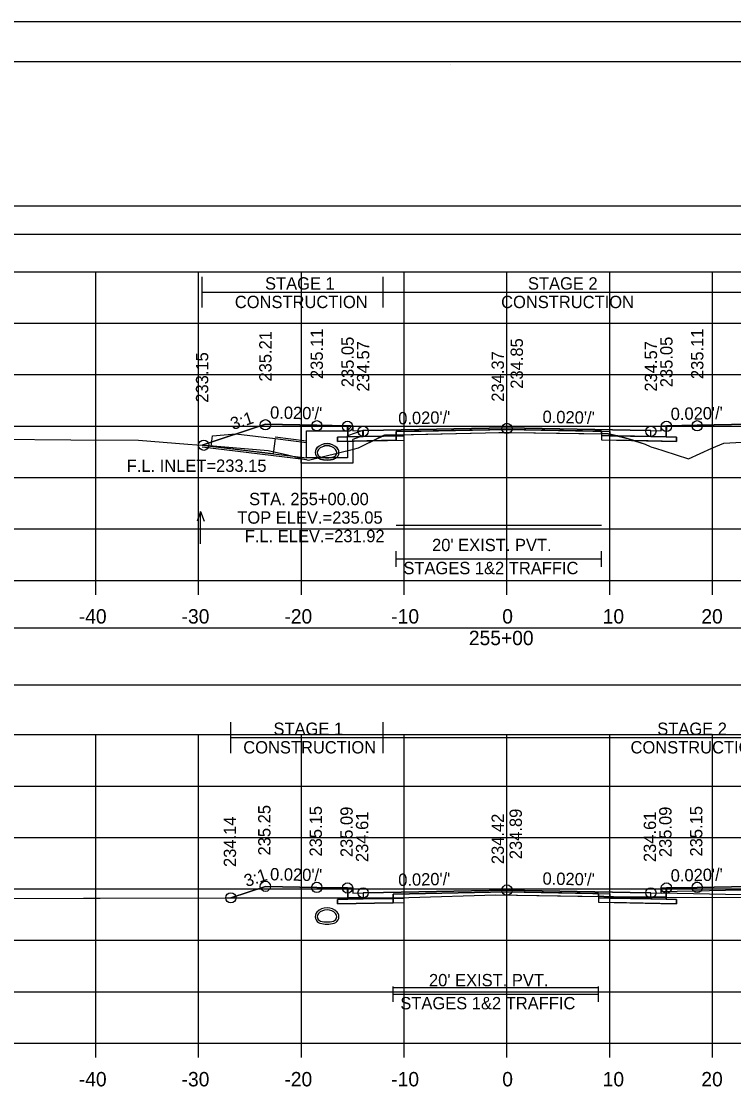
# Model space of a CAD drawing. Extents: x 1369627 to 1374022, y 380035 to 398173.
# Drawn here: x 1372051.3 to 1372120.6, y 392095.3 to 392199 of the extents above; entities that cross this region are included whole.
import ezdxf

# ---------------------------------------------------------------- set-up
doc = ezdxf.new("R2010")
doc.units = 0
for name, color, linetype in [('Default', 7, 'Continuous'), ('R_Alt Surface', 7, 'Continuous'), ('R_Axis', 7, 'Continuous'), ('R_Axis Annot', 7, 'Continuous'), ('R_Border', 7, 'Continuous'), ('R_Border Notes', 7, 'Continuous'), ('R_Drive', 7, 'Continuous'), ('R_Exist Surface', 7, 'Continuous'), ('R_Fin Surface', 7, 'Continuous'), ('R_Grid', 7, 'Continuous'), ('R_MOT', 7, 'Continuous'), ('R_No Plot', 7, 'Continuous'), ('R_Water', 7, 'Continuous'), ('R_Water Annot', 7, 'Continuous'), ('R_Xsect Elev', 7, 'Continuous'), ('R_Xsect Slope', 7, 'Continuous'), ('T_Vehicle Path Rt', 7, 'Continuous')]:
    doc.layers.add(name, color=color, linetype=linetype)

msp = doc.modelspace()

# ---------------------------------------------------------------- linework, layer by layer
at = {"layer": 'Default'}
for p, q in [((1372087.74, 392146.02), (1372087.74, 392147.52)), ((1372107.74, 392146.02), (1372107.74, 392147.52)), ((1372087.74, 392146.77), (1372107.74, 392146.77)), ((1372087.44, 392103.71), (1372087.44, 392105.21)), ((1372087.44, 392104.46), (1372107.44, 392104.46)), ((1372107.44, 392103.71), (1372107.44, 392105.21))]:
    msp.add_line(p, q, dxfattribs=at)
for points in [[(1371948.53, 392178.36), (1372248.53, 392178.36), (1372248.53, 392181.06), (1371948.53, 392181.06)], [(1372083.02, 392159.73), (1372083.52, 392159.73), (1372083.53, 392159.23), (1372084.53, 392159.25), (1372084.53, 392158.67), (1372083.03, 392158.64)], [(1372113.53, 392159.23), (1372113.54, 392159.73), (1372114.04, 392159.73), (1372114.03, 392158.64), (1372112.53, 392158.67), (1372112.53, 392159.25)], [(1371948.53, 392134.53), (1372248.53, 392134.53), (1372248.53, 392140.05), (1371948.53, 392140.05)], [(1372083.02, 392114.78), (1372083.52, 392114.78), (1372083.53, 392114.28), (1372084.53, 392114.3), (1372084.53, 392113.71), (1372083.03, 392113.68)], [(1372113.53, 392114.28), (1372113.54, 392114.78), (1372114.04, 392114.78), (1372114.03, 392113.68), (1372112.53, 392113.71), (1372112.53, 392114.3)]]:
    msp.add_lwpolyline(points, close=True, dxfattribs=at)
at = {"layer": 'R_Alt Surface'}
for points in [[(1372083.03, 392159.73), (1372083.03, 392158.64), (1372084.53, 392158.67), (1372087.74, 392158.73), (1372087.74, 392159.15), (1372098.53, 392159.36), (1372107.74, 392159.18), (1372107.74, 392158.76), (1372112.53, 392158.67), (1372114.03, 392158.64), (1372114.03, 392159.73)], [(1372083.03, 392114.78), (1372083.03, 392113.68), (1372084.53, 392113.71), (1372087.44, 392113.77), (1372087.44, 392114.19), (1372098.53, 392114.41), (1372107.44, 392114.23), (1372107.44, 392113.81), (1372112.53, 392113.71), (1372114.03, 392113.68), (1372114.03, 392114.78)]]:
    msp.add_lwpolyline(points, dxfattribs=at)
for points in [[(1372082.03, 392158.62), (1372083.03, 392158.64), (1372084.53, 392158.67), (1372087.74, 392158.73), (1372087.74, 392158.31), (1372082.03, 392158.2)], [(1372115.03, 392158.62), (1372114.03, 392158.64), (1372112.53, 392158.67), (1372107.74, 392158.76), (1372107.74, 392158.34), (1372115.03, 392158.2)], [(1372082.03, 392113.66), (1372083.03, 392113.68), (1372084.53, 392113.71), (1372087.44, 392113.77), (1372087.44, 392113.35), (1372082.03, 392113.25)], [(1372115.03, 392113.66), (1372114.03, 392113.68), (1372112.53, 392113.71), (1372107.44, 392113.81), (1372107.44, 392113.4), (1372115.03, 392113.25)]]:
    msp.add_lwpolyline(points, close=True, dxfattribs=at)
at = {"layer": 'R_Axis'}
for p, q in [((1371948.53, 392144.69), (1372248.53, 392144.69)), ((1372058.53, 392143.29), (1372058.53, 392144.69)), ((1372068.53, 392143.29), (1372068.53, 392144.69)), ((1372078.53, 392143.29), (1372078.53, 392144.69)), ((1372088.53, 392143.29), (1372088.53, 392144.69)), ((1372098.53, 392143.29), (1372098.53, 392144.69)), ((1372108.53, 392143.29), (1372108.53, 392144.69)), ((1372118.53, 392143.29), (1372118.53, 392144.69)), ((1371948.53, 392099.69), (1372248.53, 392099.69)), ((1372058.53, 392098.29), (1372058.53, 392099.69)), ((1372068.53, 392098.29), (1372068.53, 392099.69)), ((1372078.53, 392098.29), (1372078.53, 392099.69)), ((1372088.53, 392098.29), (1372088.53, 392099.69)), ((1372098.53, 392098.29), (1372098.53, 392099.69)), ((1372108.53, 392098.29), (1372108.53, 392099.69)), ((1372118.53, 392098.29), (1372118.53, 392099.69))]:
    msp.add_line(p, q, dxfattribs=at)
at = {"layer": 'R_Border'}
for p, q in [((1371940.53, 392195.15), (1372256.71, 392195.15)), ((1372093.05, 392194.89), (1372093.05, 392194.89)), ((1372093.05, 392194.89), (1372093.05, 392194.89))]:
    msp.add_line(p, q, dxfattribs=at)
at = {"layer": 'R_Drive'}
for p, q in [((1372068.86, 392157.84), (1372079.02, 392156.6)), ((1372113.53, 392114.45), (1372125.53, 392114.69)), ((1372113.53, 392114.28), (1372113.53, 392114.45))]:
    msp.add_line(p, q, dxfattribs=at)
for centre, radius, start, end in [((1372080.51, 392157.12), 0.646, 136.3515, 253.9529), ((1372080.51, 392157.11), 0.646, 136.3515, 253.9529), ((1372081.02, 392156.63), 1.35, 43.6485, 136.3515), ((1372081.02, 392156.62), 1.35, 43.6485, 136.3515), ((1372080.51, 392157.12), 0.438, 136.3515, 253.9529), ((1372080.51, 392157.11), 0.438, 136.3515, 253.9529), ((1372081.02, 392156.63), 1.15, 43.6485, 136.3515), ((1372081.02, 392156.62), 1.15, 43.6485, 136.3515), ((1372081.53, 392157.12), 0.438, 286.0471, 43.6485), ((1372081.53, 392157.11), 0.438, 286.0471, 43.6485), ((1372081.53, 392157.12), 0.646, 286.0471, 43.6485), ((1372081.53, 392157.11), 0.646, 286.0471, 43.6485), ((1372081.02, 392158.9), 2.5, 253.9529, 286.0471), ((1372081.02, 392158.89), 2.5, 253.9529, 286.0471), ((1372081.02, 392158.9), 2.29, 253.9529, 286.0471), ((1372081.02, 392158.89), 2.29, 253.9529, 286.0471), ((1372081.02, 392111.5), 1.35, 43.6485, 136.3515), ((1372080.51, 392111.99), 0.646, 136.3515, 253.9529), ((1372080.51, 392111.99), 0.438, 136.3515, 253.9529), ((1372081.02, 392111.5), 1.15, 43.6485, 136.3515), ((1372081.53, 392111.99), 0.438, 286.0471, 43.6485), ((1372081.53, 392111.99), 0.646, 286.0471, 43.6485), ((1372081.02, 392113.77), 2.5, 253.9529, 286.0471), ((1372081.02, 392113.77), 2.29, 253.9529, 286.0471)]:
    msp.add_arc(centre, radius, start, end, dxfattribs=at)
at = {"layer": 'R_Exist Surface'}
for points in [[(1372041.97, 392158.48), (1372056.1, 392158.34), (1372062.67, 392158.31), (1372067.47, 392157.94), (1372068.36, 392157.88), (1372069.15, 392157.82), (1372075.3, 392157.32), (1372077.16, 392156.88), (1372079.22, 392156.38), (1372083.61, 392157.46), (1372084.07, 392157.59), (1372084.6, 392157.84), (1372086.6, 392158.82), (1372096.43, 392159.04), (1372097.74, 392159.07), (1372098.94, 392159.05), (1372108.39, 392158.93), (1372110.01, 392158.56), (1372111.96, 392157.93), (1372112.46, 392157.71), (1372112.61, 392157.65), (1372112.98, 392157.53), (1372113.78, 392157.28), (1372116.19, 392156.51), (1372118.46, 392157.55), (1372119.62, 392158.03), (1372121.37, 392158.12)], [(1372046.24, 392113.76), (1372057.32, 392113.79), (1372058.96, 392113.79), (1372071.14, 392113.82), (1372071.31, 392113.82), (1372073.43, 392113.83), (1372083.46, 392113.82), (1372083.89, 392113.82), (1372086.15, 392113.8), (1372086.35, 392113.79), (1372086.4, 392113.79), (1372088.97, 392113.87), (1372097.44, 392114.12), (1372107.94, 392113.94), (1372108.68, 392113.93), (1372108.74, 392113.92), (1372108.83, 392113.91), (1372108.88, 392113.91), (1372108.98, 392113.9), (1372109.12, 392113.9), (1372109.22, 392113.89), (1372112.24, 392113.89), (1372112.57, 392113.88), (1372113, 392113.89), (1372113.22, 392113.9), (1372113.56, 392113.9), (1372130.21, 392113.81)]]:
    msp.add_lwpolyline(points, dxfattribs=at)
at = {"layer": 'R_Fin Surface'}
for points in [[(1372068.86, 392157.84), (1372075.02, 392159.89), (1372080.02, 392159.79), (1372083.02, 392159.73), (1372083.52, 392159.73), (1372083.53, 392159.23), (1372084.53, 392159.25), (1372086.53, 392159.29), (1372098.53, 392159.53), (1372110.53, 392159.29), (1372112.53, 392159.25), (1372113.53, 392159.23), (1372113.54, 392159.73), (1372114.04, 392159.73), (1372117.04, 392159.79), (1372122.04, 392159.89), (1372126.82, 392158.3)], [(1372071.67, 392113.82), (1372075.02, 392114.94), (1372080.02, 392114.84), (1372083.02, 392114.78), (1372083.52, 392114.78), (1372083.53, 392114.28), (1372084.53, 392114.3), (1372086.53, 392114.34), (1372098.53, 392114.58), (1372110.53, 392114.34), (1372112.53, 392114.3), (1372113.53, 392114.28), (1372113.54, 392114.78), (1372114.04, 392114.78), (1372117.04, 392114.84), (1372122.04, 392114.94), (1372125.34, 392113.84)]]:
    msp.add_lwpolyline(points, dxfattribs=at)
at = {"layer": 'R_Grid'}
for p, q in [((1371948.53, 392174.69), (1372248.53, 392174.69)), ((1372058.53, 392144.69), (1372058.53, 392174.69)), ((1372068.53, 392144.69), (1372068.53, 392174.69)), ((1372078.53, 392144.69), (1372078.53, 392174.69)), ((1372088.53, 392144.69), (1372088.53, 392174.69)), ((1372098.53, 392144.69), (1372098.53, 392174.69)), ((1372108.53, 392144.69), (1372108.53, 392174.69)), ((1372118.53, 392144.69), (1372118.53, 392174.69)), ((1371948.53, 392169.69), (1372248.53, 392169.69)), ((1371948.53, 392164.69), (1372248.53, 392164.69)), ((1371948.53, 392159.69), (1372248.53, 392159.69)), ((1371948.53, 392154.69), (1372248.53, 392154.69)), ((1371948.53, 392149.69), (1372248.53, 392149.69)), ((1371948.53, 392144.69), (1372248.53, 392144.69)), ((1371948.53, 392129.69), (1372248.53, 392129.69)), ((1372058.53, 392099.69), (1372058.53, 392129.69)), ((1372068.53, 392099.69), (1372068.53, 392129.69)), ((1372078.53, 392099.69), (1372078.53, 392129.69)), ((1372088.53, 392099.69), (1372088.53, 392129.69)), ((1372098.53, 392099.69), (1372098.53, 392129.69)), ((1372108.53, 392099.69), (1372108.53, 392129.69)), ((1372118.53, 392099.69), (1372118.53, 392129.69)), ((1371948.53, 392124.69), (1372248.53, 392124.69)), ((1371948.53, 392119.69), (1372248.53, 392119.69)), ((1371948.53, 392114.69), (1372248.53, 392114.69)), ((1371948.53, 392109.69), (1372248.53, 392109.69)), ((1371948.53, 392104.69), (1372248.53, 392104.69)), ((1371948.53, 392099.69), (1372248.53, 392099.69))]:
    msp.add_line(p, q, dxfattribs=at)
at = {"layer": 'R_MOT'}
for p, q in [((1372068.86, 392171.21), (1372068.86, 392174.21)), ((1372086.49, 392171.21), (1372086.49, 392174.21)), ((1372068.86, 392172.71), (1372126.82, 392172.71)), ((1372071.67, 392127.9), (1372071.67, 392130.9)), ((1372086.49, 392127.9), (1372086.49, 392130.9)), ((1372071.67, 392129.4), (1372145.13, 392129.4))]:
    msp.add_line(p, q, dxfattribs=at)
at = {"layer": 'R_No Plot'}
for p, q in [((1371928.13, 392199.04), (1372261.46, 392199.04)), ((1372075.98, 392158.64), (1372079.02, 392158.27)), ((1372068.86, 392157.67), (1372079.02, 392156.44)), ((1372123.53, 392114.08), (1372113.53, 392114.28))]:
    msp.add_line(p, q, dxfattribs=at)
for points in [[(1371928.12, 392199.04), (1372261.46, 392199.04), (1372261.46, 391985.7), (1371928.12, 391985.7)], [(1372174.45, 392195.15), (1372194.07, 392195.15), (1372194.07, 392185.27), (1372210.18, 392185.27), (1372233.38, 392185.27), (1372233.38, 392152.6), (1372256.59, 392152.6), (1372256.71, 391989.69), (1371940.53, 391989.69), (1371940.53, 392195.15)], [(1372098.53, 392159.53), (1372086.53, 392159.29), (1372084.53, 392159.25), (1372084.53, 392158.67), (1372088.53, 392158.75), (1372088.53, 392159.16), (1372098.53, 392159.36), (1372108.53, 392159.16), (1372108.53, 392158.75), (1372112.53, 392158.67), (1372112.53, 392159.25), (1372110.53, 392159.29)], [(1372088.53, 392158.75), (1372084.53, 392158.67), (1372083.03, 392158.64), (1372082.03, 392158.62), (1372082.03, 392158.2), (1372088.53, 392158.33)], [(1372108.53, 392158.75), (1372112.53, 392158.67), (1372114.03, 392158.64), (1372115.03, 392158.62), (1372115.03, 392158.2), (1372108.53, 392158.33)], [(1372088.53, 392113.79), (1372084.53, 392113.71), (1372083.03, 392113.68), (1372082.03, 392113.66), (1372082.03, 392113.25), (1372088.53, 392113.38)], [(1372098.53, 392114.58), (1372086.53, 392114.34), (1372084.53, 392114.3), (1372084.53, 392113.71), (1372088.53, 392113.79), (1372088.53, 392114.21), (1372098.53, 392114.41), (1372108.53, 392114.21), (1372108.53, 392113.79), (1372112.53, 392113.71), (1372112.53, 392114.3), (1372110.53, 392114.34)], [(1372108.53, 392113.79), (1372112.53, 392113.71), (1372114.03, 392113.68), (1372115.03, 392113.66), (1372115.03, 392113.25), (1372108.53, 392113.38)]]:
    msp.add_lwpolyline(points, close=True, dxfattribs=at)
for points in [[(1372083.02, 392159.73), (1372083.03, 392158.64), (1372084.53, 392158.67), (1372088.53, 392158.75), (1372088.53, 392159.16), (1372098.53, 392159.36), (1372108.53, 392159.16), (1372108.53, 392158.75), (1372112.53, 392158.67), (1372114.03, 392158.64), (1372114.04, 392159.73)], [(1372087.74, 392150.07), (1372107.74, 392150.07)], [(1372083.02, 392114.78), (1372083.03, 392113.68), (1372084.53, 392113.71), (1372088.53, 392113.79), (1372088.53, 392114.21), (1372098.53, 392114.41), (1372108.53, 392114.21), (1372108.53, 392113.79), (1372112.53, 392113.71), (1372114.03, 392113.68), (1372114.04, 392114.78)], [(1372087.44, 392105.12), (1372107.44, 392105.12)]]:
    msp.add_lwpolyline(points, dxfattribs=at)
for centre in [(1372075.02, 392159.82), (1372080.02, 392159.72), (1372083.02, 392159.66), (1372084.53, 392159.18), (1372098.53, 392159.46), (1372112.53, 392159.18), (1372114.04, 392159.66), (1372117.04, 392159.72), (1372069.02, 392157.83), (1372075.02, 392114.94), (1372080.02, 392114.84), (1372083.02, 392114.78), (1372084.53, 392114.3), (1372098.53, 392114.58), (1372112.53, 392114.3), (1372114.04, 392114.78), (1372117.04, 392114.84), (1372071.67, 392113.82)]:
    msp.add_circle(centre, 0.5, dxfattribs=at)
at = {"layer": 'R_Water'}
for p, q in [((1372078.52, 392159.74), (1372083.27, 392159.74)), ((1372078.52, 392158.24), (1372078.52, 392159.74)), ((1372083.35, 392159.57), (1372083.02, 392159.24)), ((1372083.35, 392159.57), (1372083.27, 392159.74)), ((1372075.96, 392158.48), (1372079.02, 392158.1)), ((1372079.02, 392158.24), (1372079.02, 392159.24)), ((1372079.02, 392159.24), (1372083.02, 392159.24)), ((1372084.52, 392159.26), (1372083.02, 392158.74)), ((1372083.02, 392158.24), (1372083.02, 392158.74)), ((1372084.52, 392158.73), (1372083.52, 392158.38)), ((1372083.52, 392158.24), (1372083.52, 392158.38)), ((1372068.86, 392157.84), (1372079.02, 392156.6))]:
    msp.add_line(p, q, dxfattribs=at)
msp.add_lwpolyline([(1372075.96, 392158.48), (1372075.78, 392156.99), (1372069.74, 392157.72), (1372069.87, 392158.75), (1372072.16, 392158.94)], close=True, dxfattribs=at)
for points in [[(1372084.52, 392158.73), (1372084.52, 392159.26)], [(1372083.52, 392158.24), (1372083.52, 392156.1), (1372081.02, 392156.1), (1372078.52, 392156.1), (1372078.52, 392158.24)], [(1372083.02, 392158.24), (1372083.02, 392156.6), (1372081.02, 392156.6), (1372079.02, 392156.6), (1372079.02, 392158.24)]]:
    msp.add_lwpolyline(points, dxfattribs=at)
at = {"layer": 'R_Water Annot'}
for p, q in [((1372068.72, 392151.39), (1372068.37, 392150.43)), ((1372068.72, 392148.25), (1372068.72, 392151.39)), ((1372068.72, 392151.39), (1372069.07, 392150.43))]:
    msp.add_line(p, q, dxfattribs=at)
at = {"layer": 'R_Xsect Elev'}
for p, q in [((1372098.53, 392159.06), (1372098.53, 392169.06)), ((1372098.53, 392114.1), (1372098.53, 392124.1))]:
    msp.add_line(p, q, dxfattribs=at)
at = {"layer": 'T_Vehicle Path Rt'}
for p, q in [((1372083.03, 392158.64), (1372083.02, 392159.73)), ((1372114.04, 392159.73), (1372114.03, 392158.64)), ((1372086.35, 392158.7), (1372085.48, 392158.27)), ((1372086.6, 392158.82), (1372086.35, 392158.7)), ((1372087.74, 392158.73), (1372086.35, 392158.7)), ((1372086.35, 392158.7), (1372087.74, 392158.73)), ((1372087.74, 392158.85), (1372086.6, 392158.82)), ((1372087.74, 392158.73), (1372087.74, 392158.85)), ((1372087.74, 392158.31), (1372087.74, 392158.73)), ((1372107.74, 392158.94), (1372107.74, 392159.18)), ((1372107.74, 392158.94), (1372107.74, 392158.76)), ((1372109.25, 392158.73), (1372107.74, 392158.76)), ((1372107.74, 392158.76), (1372109.25, 392158.73)), ((1372085.48, 392158.27), (1372082.03, 392158.2)), ((1372085.13, 392158.09), (1372085.48, 392158.27)), ((1372085.48, 392158.27), (1372087.74, 392158.31)), ((1372110.86, 392158.28), (1372111.96, 392157.93)), ((1372083.03, 392113.82), (1372083.02, 392114.78)), ((1372114.04, 392114.78), (1372114.03, 392113.9)), ((1372083.03, 392113.82), (1372083.03, 392113.68)), ((1372084.53, 392113.71), (1372083.03, 392113.68)), ((1372083.03, 392113.68), (1372084.53, 392113.71)), ((1372084.53, 392113.71), (1372084.53, 392113.82)), ((1372084.53, 392113.82), (1372084.53, 392113.71)), ((1372084.53, 392113.71), (1372087.44, 392113.77)), ((1372087.44, 392113.83), (1372086.4, 392113.79)), ((1372087.44, 392113.77), (1372087.44, 392113.83)), ((1372107.44, 392113.95), (1372107.44, 392114.23)), ((1372107.44, 392113.95), (1372107.44, 392113.81)), ((1372112.53, 392113.71), (1372107.44, 392113.81)), ((1372107.44, 392113.81), (1372112.53, 392113.71)), ((1372112.53, 392113.71), (1372112.53, 392113.88)), ((1372112.53, 392113.88), (1372112.53, 392113.71)), ((1372114.03, 392113.68), (1372112.53, 392113.71)), ((1372112.53, 392113.71), (1372114.03, 392113.68)), ((1372114.03, 392113.9), (1372113.56, 392113.9)), ((1372114.03, 392113.68), (1372114.03, 392113.9)), ((1372114.03, 392113.9), (1372125.34, 392113.84))]:
    msp.add_line(p, q, dxfattribs=at)
for points in [[(1372083.02, 392159.73), (1372080.02, 392159.79), (1372075.02, 392159.89), (1372068.86, 392157.84)], [(1372126.82, 392158.3), (1372122.04, 392159.89), (1372117.04, 392159.79), (1372114.04, 392159.73)], [(1372082.03, 392158.2), (1372082.03, 392158.62), (1372083.03, 392158.64)], [(1372107.74, 392159.18), (1372098.53, 392159.36), (1372087.74, 392159.15), (1372087.74, 392158.85)], [(1372087.74, 392158.85), (1372096.43, 392159.04), (1372097.74, 392159.07), (1372098.94, 392159.05), (1372107.74, 392158.94)], [(1372109.25, 392158.73), (1372108.39, 392158.93), (1372107.74, 392158.94)], [(1372107.74, 392158.76), (1372107.74, 392158.34), (1372110.86, 392158.28)], [(1372110.86, 392158.28), (1372110.01, 392158.56), (1372109.25, 392158.73)], [(1372114.03, 392158.64), (1372115.03, 392158.62), (1372115.03, 392158.2), (1372110.86, 392158.28)], [(1372068.86, 392157.84), (1372069.15, 392157.82), (1372075.3, 392157.32), (1372077.16, 392156.88), (1372079.22, 392156.38), (1372083.61, 392157.46), (1372084.07, 392157.59), (1372084.6, 392157.84), (1372085.13, 392158.09)], [(1372111.96, 392157.93), (1372112.46, 392157.71), (1372112.61, 392157.65), (1372112.98, 392157.53), (1372113.78, 392157.28), (1372116.19, 392156.51), (1372118.46, 392157.55), (1372119.62, 392158.03), (1372121.37, 392158.12), (1372126.82, 392158.3)], [(1372083.02, 392114.78), (1372080.02, 392114.84), (1372075.02, 392114.94), (1372071.67, 392113.82)], [(1372125.34, 392113.84), (1372122.04, 392114.94), (1372117.04, 392114.84), (1372114.04, 392114.78)], [(1372071.67, 392113.82), (1372073.43, 392113.83), (1372083.03, 392113.82)], [(1372082.03, 392113.25), (1372087.44, 392113.35), (1372087.44, 392113.77), (1372084.53, 392113.71)], [(1372084.53, 392113.82), (1372083.89, 392113.82), (1372083.46, 392113.82), (1372083.03, 392113.82)], [(1372086.4, 392113.79), (1372086.35, 392113.79), (1372086.15, 392113.8), (1372084.53, 392113.82)], [(1372107.44, 392114.23), (1372098.53, 392114.41), (1372087.44, 392114.19), (1372087.44, 392113.83)], [(1372087.44, 392113.83), (1372088.97, 392113.87), (1372097.44, 392114.12), (1372107.44, 392113.95)], [(1372112.53, 392113.88), (1372112.24, 392113.89), (1372109.22, 392113.89), (1372109.12, 392113.9), (1372108.98, 392113.9), (1372108.88, 392113.91), (1372108.83, 392113.91), (1372108.74, 392113.92), (1372108.68, 392113.93), (1372107.94, 392113.94), (1372107.44, 392113.95)], [(1372107.44, 392113.81), (1372107.44, 392113.4), (1372115.03, 392113.25), (1372115.03, 392113.66), (1372114.03, 392113.68)], [(1372113.56, 392113.9), (1372113.22, 392113.9), (1372113, 392113.89), (1372112.57, 392113.88), (1372112.53, 392113.88)], [(1372083.03, 392113.68), (1372082.03, 392113.66), (1372082.03, 392113.25)]]:
    msp.add_lwpolyline(points, dxfattribs=at)

# ---------------------------------------------------------------- texts
at = {"layer": 'R_Axis Annot'}
for s, height, p in [("20' EXIST. PVT.", 1.2, (1372091.24, 392147.53)), ('STAGES 1&2 TRAFFIC', 1.2, (1372088.45, 392145.29)), ('-40', 1.4, (1372056.87, 392140.49)), ('-30', 1.4, (1372066.87, 392140.49)), ('-20', 1.4, (1372076.87, 392140.49)), ('-10', 1.4, (1372087.27, 392140.49)), ('0', 1.4, (1372098.07, 392140.49)), ('10', 1.4, (1372107.84, 392140.49)), ('20', 1.4, (1372117.44, 392140.49)), ('255+00', 1.4, (1372094.82, 392138.39)), ("20' EXIST. PVT.", 1.2, (1372090.94, 392105.22)), ('STAGES 1&2 TRAFFIC', 1.2, (1372088.15, 392102.98)), ('-40', 1.4, (1372056.87, 392095.49)), ('-30', 1.4, (1372066.87, 392095.49)), ('-20', 1.4, (1372076.87, 392095.49)), ('-10', 1.4, (1372087.27, 392095.49)), ('0', 1.4, (1372098.07, 392095.49)), ('10', 1.4, (1372107.84, 392095.49)), ('20', 1.4, (1372117.44, 392095.49))]:
    msp.add_text(s, height=height, dxfattribs=at).set_placement(p)
at = {"layer": 'R_Border Notes'}
msp.add_text('F.L. INLET=233.15', height=1.2, dxfattribs=at).set_placement((1372061.53, 392155.24))
at = {"layer": 'R_MOT'}
for s, p in [('STAGE 1', (1372074.99, 392172.96)), ('STAGE 2', (1372100.57, 392172.96)), ('CONSTRUCTION', (1372072.05, 392171.16)), ('CONSTRUCTION', (1372097.96, 392171.16)), ('STAGE 1', (1372075.81, 392129.66)), ('STAGE 2', (1372113.15, 392129.66)), ('CONSTRUCTION', (1372072.87, 392127.86)), ('CONSTRUCTION', (1372110.55, 392127.86))]:
    msp.add_text(s, height=1.2, dxfattribs=at).set_placement(p)
at = {"layer": 'R_Water Annot'}
for s, p in [('STA. 255+00.00', (1372073.44, 392152)), ('TOP ELEV.=235.05', (1372072.29, 392150.2)), ('F.L. ELEV.=231.92', (1372073.02, 392148.4))]:
    msp.add_text(s, height=1.2, dxfattribs=at).set_placement(p)
at = {"layer": 'R_Xsect Elev'}
for s, p in [('235.21', (1372075.62, 392164.02)), ('235.11', (1372080.62, 392164.26)), ('235.11', (1372117.64, 392164.26)), ('235.05', (1372083.62, 392163.47)), ('234.57', (1372085.13, 392163.04)), ('234.85', (1372100.08, 392163.32)), ('234.57', (1372113.13, 392163.04)), ('235.05', (1372114.64, 392163.47)), ('233.15', (1372069.46, 392161.96)), ('234.37', (1372098.23, 392162.06)), ('235.25', (1372075.52, 392117.94)), ('235.15', (1372080.52, 392117.84)), ('235.09', (1372083.52, 392117.78)), ('234.61', (1372085.03, 392117.3)), ('234.89', (1372099.98, 392117.58)), ('234.61', (1372113.03, 392117.3)), ('235.09', (1372114.54, 392117.78)), ('235.15', (1372117.54, 392117.84)), ('234.14', (1372072.17, 392116.82)), ('234.42', (1372098.23, 392117.1))]:
    msp.add_text(s, height=1.2, rotation=90, dxfattribs=at).set_placement(p)
at = {"layer": 'R_Xsect Slope'}
for s, rotation, p in [("0.020'/'", 358.8542, (1372075.47, 392160.42)), ("0.020'/'", 1.1458, (1372114.47, 392160.27)), ('3:1', 18.4332, (1372071.86, 392159.3)), ("0.020'/'", 1.1458, (1372087.96, 392159.85)), ("0.020'/'", 358.8542, (1372101.98, 392160)), ('3:1', 18.4332, (1372073.19, 392114.86)), ("0.020'/'", 358.8542, (1372075.47, 392115.53)), ("0.020'/'", 1.1458, (1372087.96, 392114.97)), ("0.020'/'", 358.8542, (1372101.98, 392115.11)), ("0.020'/'", 1.1458, (1372114.47, 392115.39))]:
    msp.add_text(s, height=1.2, rotation=rotation, dxfattribs=at).set_placement(p)

doc.saveas('drawing.dxf')
